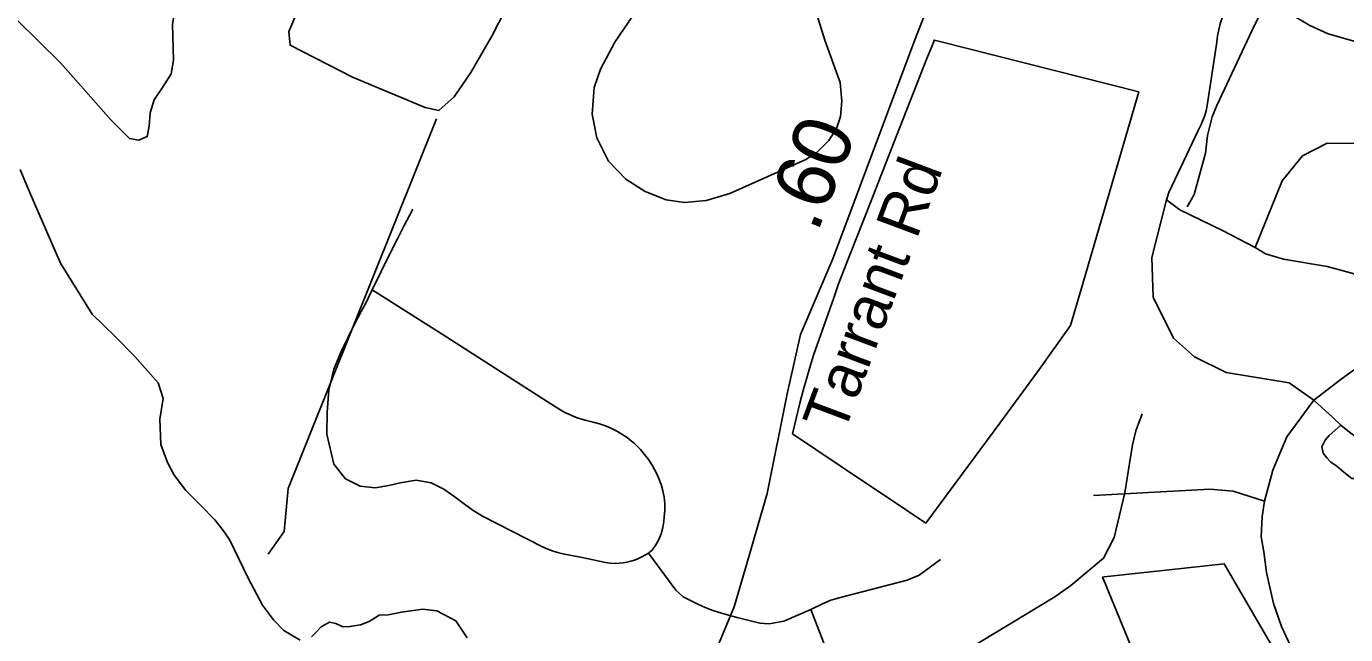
# Model space of a CAD drawing. Extents: x 1662474 to 1856135, y 779280 to 917889.
# Drawn here: x 1719194 to 1722010, y 834863 to 836159 of the extents above; entities that cross this region are included whole.
import ezdxf

# ---------------------------------------------------------------- set-up
doc = ezdxf.new("R2010")
doc.units = 0
for name, color, linetype in [('Exist Boundary Political City Limit New Hole', 7, 'Continuous'), ('Exist Hydrographic Creek Single Shore', 7, 'Continuous'), ('Exist Hydrographic Misc Water Feature', 7, 'Continuous'), ('Exist Hydrographic Pond Under 1500 Sq Ft', 7, 'Continuous'), ('Exist Road Non-System Type 51', 7, 'Continuous'), ('Exist Road Secondary Type 51 Attributed', 7, 'Continuous'), ('Exist Road Secondary Type 51 Label', 7, 'Continuous'), ('Map Preparation Boundary City Limit Buffer Line', 7, 'Continuous'), ('Prop DGN Element Guardrail', 7, 'Continuous')]:
    doc.layers.add(name, color=color, linetype=linetype)

msp = doc.modelspace()

# ---------------------------------------------------------------- linework, layer by layer
at = {"layer": 'Exist Boundary Political City Limit New Hole'}
for points in [[(1720829.4, 835290.5), (1720980.9, 835189.2), (1721029.1, 835157), (1721113.8, 835100.4), (1721272, 835313.8), (1721352.5, 835422.9), (1721423, 835521.6), (1721446.4, 835601.5), (1721568.5, 836019.8), (1721143.6, 836127.2), (1721132.1, 836130.2), (1721130.1, 836125.1), (1721116.2, 836090.8), (1721051.5, 835925.8), (1720989.5, 835767.4), (1720953.1, 835676.2), (1720927.9, 835610.2), (1720917.4, 835580.9), (1720885.4, 835490.7), (1720874.4, 835458.2), (1720867.6, 835437.1), (1720851.9, 835383.2), (1720844.8, 835356.1), (1720829.4, 835290.5)], [(1721549.1, 834843.7), (1721628.5, 834649.2), (1721629.6, 834646.6), (1721637.5, 834650.2), (1721748, 834701.5), (1721758.6, 834706.4), (1721865.2, 834755.9), (1721867.9, 834757.1), (1721893.6, 834769.4), (1721877, 834797.8), (1721750.8, 835013.5), (1721633.4, 835000.8), (1721593.6, 834996.4), (1721495, 834985.7), (1721491.2, 834985.2), (1721493.8, 834979.1), (1721549.1, 834843.7)]]:
    msp.add_lwpolyline(points, dxfattribs=at)
at = {"layer": 'Exist Hydrographic Creek Single Shore'}
for points in [[(1719180.8, 835853.9), (1719194.9, 835821.6), (1719209.4, 835786.7), (1719266.8, 835654.7), (1719334.8, 835545.5), (1719384.1, 835498), (1719426.1, 835455.4), (1719475.5, 835399.6), (1719486.5, 835365.9), (1719482.5, 835344.2), (1719478.9, 835322.1), (1719481.5, 835268.1), (1719495.6, 835229.5), (1719509, 835204.3), (1719533.8, 835170.7), (1719565.8, 835138.4), (1719596.2, 835107.2), (1719614.9, 835083.8), (1719628.5, 835064.4), (1719667.4, 834982.8), (1719698.5, 834925.6), (1719721.6, 834894.1), (1719743.8, 834871.8), (1719778.9, 834850.8)], [(1719802.8, 834858.1), (1719811.6, 834866.2), (1719823.8, 834879.1), (1719841.1, 834889.3), (1719854.5, 834886.7), (1719869.4, 834879.4), (1719884.6, 834879.9), (1719907.8, 834883.3), (1719926.1, 834890.4), (1719947.1, 834904.3), (1719966.2, 834904.6), (1719994.6, 834910.6), (1720040.5, 834916.9), (1720070.2, 834913.5), (1720110.9, 834892.2), (1720134.8, 834856.2)]]:
    msp.add_lwpolyline(points, dxfattribs=at)
at = {"layer": 'Exist Hydrographic Misc Water Feature'}
for points in [[(1721992.9, 836752), (1721992.3, 836616.7), (1721980, 836560.3), (1721967.7, 836503.9), (1721949.5, 836450.2), (1721911.1, 836350), (1721894.7, 836314.2), (1721874.8, 836280.2), (1721810.2, 836151), (1721735.4, 835990.8), (1721725.1, 835966.4), (1721714.9, 835926.4), (1721711, 835888.8), (1721686.6, 835800.6), (1721680.2, 835789.3), (1721672, 835774.7)], [(1719710.3, 835034.3), (1719744.3, 835082.8), (1719753.3, 835174.5), (1720069.4, 835962.4)], [(1721576.1, 835333.5), (1721562.5, 835296.9), (1721554.8, 835267.5), (1721548.4, 835227.4), (1721538.6, 835165.2), (1721516, 835069.7), (1721493.6, 835025.8), (1721423.3, 834967.4), (1721389.3, 834943.4), (1721198.4, 834828.3)]]:
    msp.add_lwpolyline(points, dxfattribs=at)
at = {"layer": 'Exist Hydrographic Pond Under 1500 Sq Ft'}
msp.add_lwpolyline([(1720045.7, 835986.3), (1719890.3, 836051), (1719757.6, 836119), (1719754.3, 836148.1), (1719835.3, 836339), (1719854.7, 836355.2), (1719867.6, 836342.2), (1719893.5, 836277.5), (1719942.1, 836225.7), (1720003.6, 836248.4), (1720045.7, 836274.3), (1720094.2, 836277.5), (1720149.3, 836329.3), (1720207.5, 836400.5), (1720262.6, 836436.1), (1720304.7, 836449), (1720311.1, 836381), (1720282, 836290.5), (1720217.3, 836196.6), (1720188.1, 836138.4), (1720142.8, 836060.7), (1720107.2, 836009), (1720074.8, 835979.8), (1720045.7, 835986.3)], dxfattribs=at)
at = {"layer": 'Exist Road Non-System Type 51'}
msp.add_line((1721023.8, 834515.9), (1720868.4, 834916.6), dxfattribs=at)
for points in [[(1719668.4, 836500.4), (1719652.9, 836485.4), (1719640.2, 836472.8), (1719601.1, 836365.2), (1719592.8, 836345.2), (1719520.9, 836208.9), (1719509.4, 836184.9), (1719506.1, 836163.9), (1719508.2, 836087.6), (1719503.1, 836058.4), (1719485.1, 836028.7), (1719467.1, 836002.4), (1719458.6, 835974.8), (1719456.6, 835946.5), (1719452.4, 835924.2), (1719434.5, 835916.9), (1719414.4, 835920), (1719375.4, 835959.1), (1719266.8, 836081.4), (1719126.4, 836219.8)], [(1720570.1, 836301), (1720450.5, 836125.9), (1720419.4, 836067.8), (1720406.4, 836028.8), (1720401.8, 835972.4), (1720411.6, 835922), (1720436.6, 835872.2), (1720473.4, 835833.9), (1720514.9, 835807), (1720560.1, 835789.4), (1720599.2, 835783.9), (1720644.9, 835788.4), (1720695.9, 835803), (1720857.8, 835875.6), (1720881.6, 835890.4), (1720906.9, 835915.9), (1720923.4, 835941.5), (1720931.9, 835966.9), (1720934.6, 836000.2), (1720931.4, 836040), (1720899.1, 836128), (1720868.4, 836225.9)], [(1721627.9, 835789.2), (1721632.9, 835805.4), (1721695.4, 835937.4), (1721701.8, 835949.9), (1721709.2, 835969.6), (1721712.1, 835979.4), (1721714.8, 835990.4), (1721735, 836125.5), (1721735, 836126.6), (1721736.9, 836139.2), (1721739.4, 836152.2), (1721742.6, 836164.6), (1721746.2, 836177.8), (1721775.1, 836240.2)], [(1721775.1, 836240.2), (1721797.1, 836234.2), (1721895.1, 836184), (1721933.5, 836161.2), (1721973, 836143.4), (1722075.1, 836114.2), (1722119, 836104.8), (1722179.4, 836076.9), (1722230.5, 836049.7), (1722300.4, 836014.2), (1722360.6, 835989.2), (1722397.1, 835981.9), (1722419, 835968.6), (1722460.6, 835949.7)], [(1722047.1, 835626.5), (1722070.9, 835690.6), (1722117.9, 835759.9), (1722131.6, 835806.9), (1722107.4, 835866.4), (1722050.5, 835909.4), (1721970.9, 835910), (1721917.9, 835883), (1721874.9, 835830), (1721816.9, 835688.2)], [(1721941.9, 835362.2), (1721889.6, 835399.5), (1721755.4, 835421.6), (1721687.8, 835454.9), (1721642.9, 835494.9), (1721599, 835581.8), (1721596.4, 835666.8), (1721627.9, 835789.2)], [(1721627.9, 835789.2), (1721656.2, 835768.2), (1721747.1, 835723.9), (1721816.9, 835688.2)], [(1719932.1, 835597.9), (1719969.1, 835673.2), (1719986.1, 835706.6), (1720000.4, 835734.9), (1720011.9, 835756.2), (1720018.5, 835768), (1720019, 835769.4)], [(1721816.9, 835688.2), (1721838.9, 835674.6), (1721877.2, 835663.4), (1721970.9, 835647.4), (1722047.1, 835626.5)], [(1720521.9, 835036.6), (1720508, 835028.2), (1720500.6, 835024.7), (1720492.5, 835021.6), (1720484.6, 835019.5), (1720475.9, 835017.5), (1720467.9, 835015.9), (1720459.4, 835014.8), (1720451, 835014.5), (1720440.2, 835015.2), (1720430.2, 835016.6), (1720383.9, 835026.1), (1720342.6, 835033.9), (1720330.5, 835036.9), (1720318.8, 835040.4), (1720307.1, 835044.7), (1720295.9, 835049.7), (1720167.6, 835115.2), (1720147.6, 835127.1), (1720129.5, 835141), (1720106.9, 835157.5), (1720085.5, 835172.5), (1720058.6, 835186.2), (1720026.4, 835191.7), (1719992.2, 835186.2), (1719967.9, 835180.4), (1719938.6, 835175.9), (1719906.6, 835179.4), (1719875.4, 835195.1), (1719850.8, 835226.4), (1719835.9, 835290.1), (1719836.1, 835337.1), (1719840, 835384.1), (1719850.2, 835428.4), (1719866.8, 835468), (1719894.6, 835524.2), (1719909, 835551.5), (1719918.5, 835569.4), (1719923.8, 835579.9), (1719932.1, 835597.9)], [(1719932.1, 835597.9), (1720081.8, 835502.9), (1720315.6, 835353.5), (1720325, 835347.4), (1720334.8, 835341.2), (1720343.4, 835336.2), (1720352.4, 835332.4), (1720361.2, 835328.2), (1720370.1, 835324.8), (1720386.8, 835319.5), (1720404, 835315.9), (1720417.4, 835311.9), (1720430.6, 835307.9), (1720440.2, 835303.5), (1720455.8, 835295.9), (1720467.2, 835288.5), (1720476.5, 835282.8), (1720481.8, 835278.5), (1720492.5, 835269.8), (1720505.1, 835257.5), (1720513.9, 835247), (1720522.1, 835236), (1720529.8, 835224.2), (1720535, 835215), (1720538.4, 835208.4), (1720544.4, 835195.6), (1720549.1, 835182.4), (1720552.9, 835169.4), (1720555.5, 835155.4), (1720556.8, 835141.2), (1720557.1, 835127.6), (1720555.8, 835113.8), (1720555.2, 835104), (1720552.9, 835090.9), (1720549.1, 835077.8), (1720543.9, 835065.2), (1720537.9, 835053.9), (1720530.2, 835042.9), (1720523.4, 835037.6), (1720521.9, 835036.6)], [(1721941.9, 835362.2), (1722000.4, 835407.2), (1722088.9, 835470.9), (1722095.1, 835475.9), (1722110.6, 835496.4), (1722141.5, 835531), (1722172, 835567.2)], [(1721836.6, 835147.4), (1721854.4, 835213.2), (1721884.6, 835284.4), (1721941.9, 835362.2)], [(1721941.9, 835362.2), (1721982.5, 835325.8), (1721999.6, 835309)], [(1721999.6, 835309), (1721975.1, 835287.4), (1721966.5, 835277), (1721959.4, 835263.1), (1721962.2, 835249.2), (1721969.6, 835239.7), (1721978.6, 835230.2), (1721991.4, 835222.1), (1722006.1, 835208.8), (1722023.4, 835195.6), (1722047.4, 835195.4), (1722067.8, 835214.1), (1722073.4, 835238.7), (1722061, 835258.6), (1722043.1, 835273.2), (1722030.2, 835285.1), (1722014.9, 835297.4), (1721999.6, 835309)], [(1721836.6, 835147.4), (1721769.9, 835168.4), (1721720, 835172.5), (1721472, 835159.1)], [(1721932.1, 834767.2), (1721903.2, 834815.9), (1721872.9, 834880.1), (1721856.2, 834929.2), (1721840.8, 834995.1), (1721835.8, 835039.2), (1721829.5, 835071.4), (1721831.9, 835114.2), (1721836.6, 835147.4)], [(1720711.6, 834899.2), (1720693, 834904.2), (1720675.9, 834908.8), (1720659.6, 834914.2), (1720643.4, 834920.5), (1720627.4, 834927.4), (1720611.9, 834935.2), (1720596.1, 834943.4), (1720580.4, 834957.6), (1720521.9, 835036.6)], [(1720868.4, 834916.6), (1720893.2, 834928.2), (1720911.1, 834936.2), (1720939.8, 834944.2), (1721016.4, 834963.6), (1721073.9, 834978.9), (1721099.9, 834989.6), (1721145, 835022.7)], [(1720711.6, 834899.2), (1720759.6, 834887.2), (1720779.9, 834885.9), (1720811, 834891.2), (1720868.4, 834916.6)]]:
    msp.add_lwpolyline(points, dxfattribs=at)
at = {"layer": 'Exist Road Secondary Type 51 Attributed'}
msp.add_lwpolyline([(1720538.2, 834013), (1720459.5, 834103.3), (1720439.6, 834146.7), (1720428.5, 834192.6), (1720427.9, 834232.1), (1720428.5, 834257.6), (1720434, 834285.7), (1720493.9, 834430.3), (1720619.4, 834717.5), (1720704.8, 834921.6), (1720733, 835016.4), (1720775.2, 835163.5), (1720818.2, 835376.3), (1720846.7, 835502.8), (1720915.7, 835663.8), (1721090.7, 836130.8), (1721164.3, 836319.4), (1721349.9, 836797.8), (1721439.6, 837020.9), (1721513.3, 837211.8), (1721557, 837359), (1721589.2, 837524.6), (1721616.8, 837727), (1721629.2, 837849.8)], dxfattribs=at)
at = {"layer": 'Map Preparation Boundary City Limit Buffer Line'}
for points in [[(1720829.4, 835290.5), (1720980.9, 835189.2), (1721029.1, 835157), (1721113.8, 835100.4), (1721272, 835313.8), (1721352.5, 835422.9), (1721423, 835521.6), (1721446.4, 835601.5), (1721568.5, 836019.8), (1721143.6, 836127.2), (1721132.1, 836130.2), (1721130.1, 836125.1), (1721116.2, 836090.8), (1721051.5, 835925.8), (1720989.5, 835767.4), (1720953.1, 835676.2), (1720927.9, 835610.2), (1720917.4, 835580.9), (1720885.4, 835490.7), (1720874.4, 835458.2), (1720867.6, 835437.1), (1720851.9, 835383.2), (1720844.8, 835356.1), (1720829.4, 835290.5)], [(1721549.1, 834843.7), (1721628.5, 834649.2), (1721629.6, 834646.6), (1721637.5, 834650.2), (1721748, 834701.5), (1721758.6, 834706.4), (1721865.2, 834755.9), (1721867.9, 834757.1), (1721893.6, 834769.4), (1721877, 834797.8), (1721750.8, 835013.5), (1721633.4, 835000.8), (1721593.6, 834996.4), (1721495, 834985.7), (1721491.2, 834985.2), (1721493.8, 834979.1), (1721549.1, 834843.7)]]:
    msp.add_lwpolyline(points, dxfattribs=at)

# ---------------------------------------------------------------- texts
at = {"layer": 'Exist Road Secondary Type 51 Label'}
for s, rotation, p in [('Tarrant Rd', 69.4616, (1720938.2, 835287)), ('W Wendover Ave', 26.3163, (1721922.1, 834555))]:
    msp.add_text(s, height=95, rotation=rotation, dxfattribs=at).set_placement(p)
at = {"layer": 'Prop DGN Element Guardrail'}
msp.add_text('.60', height=125, rotation=68.6713, dxfattribs=at).set_placement((1720882.4, 835717.4))

doc.saveas('drawing.dxf')
